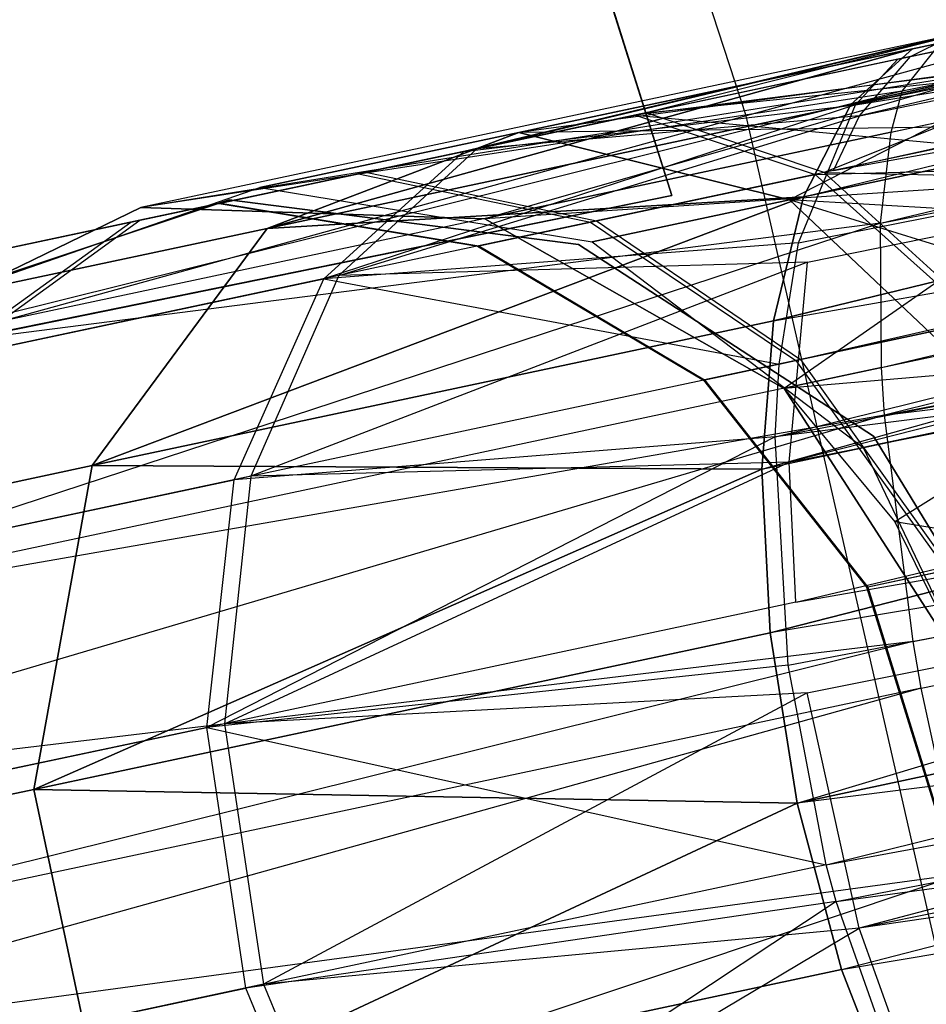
# Model space of a CAD drawing. Extents: x 0.3 to 7.1, y -3.38 to 3.38.
# Tile 498 of 604: x 5.13 to 5.25, y 0.3 to 0.44. Entities that reach past the tile are written whole.
import ezdxf

# ---------------------------------------------------------------- set-up
doc = ezdxf.new("R2010")
doc.units = 0
doc.header["$LTSCALE"] = 2.54
doc.layers.get('0').update_dxf_attribs({"linetype": 'CONTINUOUS'})

# ---------------------------------------------------------------- blocks, each defined once
blk = doc.blocks.new('SINGLES_AVVSTL_STL')
at = {"color": 0}
for p, q in [((5.22696, 0.42244, 5.1494), (5.18293, 0.55794, 5.1494)), ((5.22696, 0.42244, 5.1494), (5.18293, 0.55794, 5.1494)), ((5.23495, 0.41119, 20.11213), (5.79928, 0.54849, 19.8057)), ((5.23495, 0.41119, 20.11213), (5.79928, 0.54849, 19.8057)), ((5.24152, 0.42404, 20.13144), (5.79928, 0.54849, 19.8057)), ((5.24152, 0.42404, 20.13144), (5.79928, 0.54849, 19.8057)), ((5.79928, 0.54849, 20.88316), (5.24152, 0.42404, 20.55742)), ((5.79928, 0.54849, 20.88316), (5.24152, 0.42404, 20.55742)), ((5.25008, 0.43176, 20.15262), (5.79928, 0.54849, 19.8057)), ((5.25008, 0.43176, 20.53625), (5.79928, 0.54849, 20.88316)), ((5.25008, 0.43176, 20.15262), (5.79928, 0.54849, 19.8057)), ((5.25008, 0.43176, 20.53625), (5.79928, 0.54849, 20.88316)), ((5.24215, 0.424, 54.50723), (5.77522, 0.54292, 54.19742)), ((5.24215, 0.424, 54.50723), (5.77522, 0.54292, 54.19742)), ((5.24806, 0.43033, 54.52325), (5.77522, 0.54292, 54.19742)), ((5.24806, 0.43033, 54.52325), (5.77522, 0.54292, 54.19742)), ((5.21663, 0.41137, 54.63894), (5.17763, 0.53506, 54.63894)), ((5.17763, 0.53506, 54.83894), (5.21663, 0.41137, 54.83894)), ((5.17763, 0.53506, 54.83894), (5.21663, 0.41137, 54.83894)), ((5.21663, 0.41137, 54.63894), (5.17763, 0.53506, 54.63894)), ((5.21663, 0.41136, 20.27364), (5.17763, 0.53506, 20.27364)), ((5.17763, 0.53506, 20.47364), (5.21663, 0.41136, 20.47364)), ((5.17763, 0.53506, 20.47364), (5.21663, 0.41136, 20.47364)), ((5.21663, 0.41136, 20.27364), (5.17763, 0.53506, 20.27364)), ((5.23912, 0.41486, 54.95919), (5.78103, 0.53376, 55.29501)), ((5.23912, 0.41486, 54.95919), (5.78103, 0.53376, 55.29501)), ((5.24274, 0.42245, 54.94752), (5.78103, 0.53376, 55.29501)), ((5.24274, 0.42245, 54.94752), (5.78103, 0.53376, 55.29501)), ((5.75882, 0.52904, 54.17286), (5.24215, 0.424, 54.50723)), ((5.75882, 0.52904, 54.17286), (5.24215, 0.424, 54.50723)), ((5.22916, 0.37333, 20.08342), (5.77574, 0.52614, 19.77053)), ((5.22916, 0.37333, 20.08342), (5.77574, 0.52614, 19.77053)), ((5.23075, 0.39395, 20.09581), (5.77574, 0.52614, 19.77053)), ((5.23075, 0.39395, 20.09581), (5.77574, 0.52614, 19.77053)), ((5.77574, 0.52614, 20.91834), (5.23075, 0.39395, 20.59306)), ((5.77574, 0.52614, 20.91834), (5.23075, 0.39395, 20.59306)), ((5.23495, 0.41119, 20.11213), (5.77574, 0.52614, 19.77053)), ((5.23495, 0.41119, 20.11213), (5.77574, 0.52614, 19.77053)), ((5.23495, 0.41119, 20.57673), (5.77574, 0.52614, 20.91834)), ((5.23495, 0.41119, 20.57673), (5.77574, 0.52614, 20.91834)), ((5.24152, 0.42404, 20.55742), (5.77574, 0.52614, 20.91834)), ((5.24152, 0.42404, 20.55742), (5.77574, 0.52614, 20.91834)), ((5.24566, 0.40755, 61.36034), (5.74184, 0.52543, 61.07078)), ((5.24566, 0.40755, 61.36034), (5.74184, 0.52543, 61.07078)), ((5.24712, 0.42018, 61.37828), (5.74184, 0.52543, 61.07078)), ((5.24712, 0.42018, 61.37828), (5.74184, 0.52543, 61.07078)), ((5.74184, 0.52543, 61.07078), (5.24864, 0.42587, 61.3901)), ((5.74184, 0.52543, 61.07078), (5.24864, 0.42587, 61.3901)), ((5.76902, 0.51029, 55.31614), (5.23294, 0.37431, 54.99196)), ((5.76902, 0.51029, 55.31614), (5.23294, 0.37431, 54.99196)), ((5.23548, 0.4021, 54.97326), (5.76902, 0.51029, 55.31614)), ((5.23548, 0.4021, 54.97326), (5.76902, 0.51029, 55.31614)), ((5.23912, 0.41486, 54.95919), (5.76902, 0.51029, 55.31614)), ((5.23912, 0.41486, 54.95919), (5.76902, 0.51029, 55.31614)), ((5.23099, 0.3778, 54.46114), (5.74702, 0.50561, 54.15157)), ((5.23099, 0.3778, 54.46114), (5.74702, 0.50561, 54.15157)), ((5.23156, 0.38794, 54.46711), (5.74702, 0.50561, 54.15157)), ((5.23156, 0.38794, 54.46711), (5.74702, 0.50561, 54.15157)), ((5.23424, 0.4048, 54.48084), (5.74702, 0.50561, 54.15157)), ((5.23424, 0.4048, 54.48084), (5.74702, 0.50561, 54.15157)), ((5.24215, 0.424, 54.50723), (5.74702, 0.50561, 54.15157)), ((5.24215, 0.424, 54.50723), (5.74702, 0.50561, 54.15157)), ((5.24566, 0.40755, 61.36034), (5.7302, 0.50204, 61.04937)), ((5.24566, 0.40755, 61.36034), (5.7302, 0.50204, 61.04937)), ((5.24579, 0.38745, 61.34244), (5.7302, 0.50204, 61.04937)), ((5.24579, 0.38745, 61.34244), (5.7302, 0.50204, 61.04937)), ((5.7302, 0.50204, 61.04937), (5.24622, 0.38083, 61.33827)), ((5.7302, 0.50204, 61.04937), (5.24622, 0.38083, 61.33827)), ((5.5254, 0.48982, 55.07672), (5.24274, 0.42245, 54.94752)), ((5.5254, 0.48982, 55.07672), (5.24274, 0.42245, 54.94752)), ((5.24982, 0.43071, 54.92779), (5.5254, 0.48982, 55.07672)), ((5.24982, 0.43071, 54.92779), (5.5254, 0.48982, 55.07672)), ((5.22916, 0.37333, 20.08342), (5.764, 0.48701, 19.74558)), ((5.22916, 0.37333, 20.08342), (5.764, 0.48701, 19.74558)), ((5.22916, 0.37333, 20.60545), (5.764, 0.48701, 20.94329)), ((5.22916, 0.37333, 20.60545), (5.764, 0.48701, 20.94329)), ((5.23028, 0.35053, 20.07569), (5.764, 0.48701, 19.74558)), ((5.23028, 0.35053, 20.07569), (5.764, 0.48701, 19.74558)), ((5.764, 0.48701, 20.94329), (5.23028, 0.35053, 20.61318)), ((5.764, 0.48701, 20.94329), (5.23028, 0.35053, 20.61318)), ((5.23075, 0.39395, 20.59306), (5.764, 0.48701, 20.94329)), ((5.23075, 0.39395, 20.59306), (5.764, 0.48701, 20.94329)), ((5.23405, 0.32686, 20.07306), (5.764, 0.48701, 19.74558)), ((5.23405, 0.32686, 20.07306), (5.764, 0.48701, 19.74558)), ((5.23294, 0.37431, 54.99196), (5.76371, 0.48069, 55.33057)), ((5.23294, 0.37431, 54.99196), (5.76371, 0.48069, 55.33057)), ((5.23388, 0.3548, 54.99902), (5.76371, 0.48069, 55.33057)), ((5.23388, 0.3548, 54.99902), (5.76371, 0.48069, 55.33057)), ((5.23099, 0.3778, 54.46114), (5.74185, 0.47604, 54.13703)), ((5.23099, 0.3778, 54.46114), (5.74185, 0.47604, 54.13703)), ((5.24622, 0.38083, 61.33827), (5.72514, 0.47249, 61.03475)), ((5.24622, 0.38083, 61.33827), (5.72514, 0.47249, 61.03475)), ((5.37804, 0.46413, 4.98093), (5.22696, 0.42244, 5.1494)), ((5.37804, 0.46413, 4.98093), (5.22696, 0.42244, 5.1494)), ((5.23388, 0.3548, 54.99902), (5.76551, 0.44788, 55.337)), ((5.23388, 0.3548, 54.99902), (5.76551, 0.44788, 55.337)), ((5.23543, 0.34222, 55.00151), (5.76551, 0.44788, 55.337)), ((5.23543, 0.34222, 55.00151), (5.76551, 0.44788, 55.337)), ((5.76551, 0.44788, 55.337), (5.24268, 0.30945, 55.00088)), ((5.76551, 0.44788, 55.337), (5.24268, 0.30945, 55.00088)), ((5.74371, 0.44325, 54.13054), (5.23099, 0.3778, 54.46114)), ((5.74371, 0.44325, 54.13054), (5.23099, 0.3778, 54.46114)), ((5.2328, 0.34607, 54.45034), (5.74371, 0.44325, 54.13054)), ((5.2328, 0.34607, 54.45034), (5.74371, 0.44325, 54.13054)), ((5.23811, 0.31829, 54.44905), (5.74371, 0.44325, 54.13054)), ((5.23811, 0.31829, 54.44905), (5.74371, 0.44325, 54.13054)), ((5.76673, 0.44008, 20.95229), (5.23028, 0.35053, 20.61318)), ((5.76673, 0.44008, 20.95229), (5.23028, 0.35053, 20.61318)), ((5.76673, 0.44008, 19.73658), (5.23405, 0.32686, 20.07306)), ((5.76673, 0.44008, 19.73658), (5.23405, 0.32686, 20.07306)), ((5.23405, 0.32686, 20.61581), (5.76673, 0.44008, 20.95229)), ((5.23405, 0.32686, 20.61581), (5.76673, 0.44008, 20.95229)), ((5.24024, 0.30371, 20.07569), (5.76673, 0.44008, 19.73658)), ((5.24024, 0.30371, 20.07569), (5.76673, 0.44008, 19.73658)), ((5.24622, 0.38083, 61.33827), (5.72705, 0.43971, 61.02822)), ((5.24622, 0.38083, 61.33827), (5.72705, 0.43971, 61.02822)), ((5.25017, 0.34936, 61.32648), (5.72705, 0.43971, 61.02822)), ((5.25017, 0.34936, 61.32648), (5.72705, 0.43971, 61.02822)), ((5.25131, 0.34285, 61.32545), (5.72705, 0.43971, 61.02822)), ((5.25131, 0.34285, 61.32545), (5.72705, 0.43971, 61.02822)), ((5.25475, 0.43349, 61.42377), (5.14277, 0.40969, 61.42473)), ((5.25475, 0.43349, 61.42377), (5.14277, 0.40969, 61.42473)), ((5.25606, 0.43373, 54.54262), (5.18771, 0.4175, 54.56178)), ((5.25606, 0.43373, 54.54262), (5.18771, 0.4175, 54.56178)), ((5.18771, 0.4175, 54.56178), (5.25496, 0.43354, 54.54008)), ((5.18771, 0.4175, 54.56178), (5.25496, 0.43354, 54.54008)), ((5.26255, 0.43341, 54.5569), (5.18771, 0.4175, 54.56178)), ((5.26255, 0.43341, 54.5569), (5.18771, 0.4175, 54.56178)), ((5.25387, 0.43327, 54.53752), (5.18771, 0.4175, 54.56178)), ((5.25387, 0.43327, 54.53752), (5.18771, 0.4175, 54.56178)), ((5.25766, 0.43408, 54.90861), (5.18953, 0.41789, 54.89016)), ((5.25766, 0.43408, 54.90861), (5.18953, 0.41789, 54.89016)), ((5.25665, 0.4339, 54.91094), (5.18953, 0.41789, 54.89016)), ((5.25665, 0.4339, 54.91094), (5.18953, 0.41789, 54.89016)), ((5.18953, 0.41789, 54.89016), (5.25567, 0.43365, 54.91328)), ((5.18953, 0.41789, 54.89016), (5.25567, 0.43365, 54.91328)), ((5.19536, 0.42012, 20.22652), (5.26014, 0.43389, 20.17442)), ((5.19536, 0.42012, 20.22652), (5.26014, 0.43389, 20.17442)), ((5.26014, 0.43389, 20.51445), (5.19536, 0.42012, 20.46236)), ((5.26014, 0.43389, 20.51445), (5.19536, 0.42012, 20.46236)), ((5.26255, 0.43341, 54.5569), (5.21157, 0.42257, 54.58928)), ((5.26255, 0.43341, 54.5569), (5.21157, 0.42257, 54.58928)), ((5.25766, 0.43408, 54.90861), (5.21308, 0.4229, 54.86239)), ((5.25766, 0.43408, 54.90861), (5.21308, 0.4229, 54.86239)), ((5.26418, 0.43376, 54.89408), (5.21308, 0.4229, 54.86239)), ((5.26418, 0.43376, 54.89408), (5.21308, 0.4229, 54.86239)), ((5.24864, 0.42587, 61.3901), (5.25475, 0.43349, 61.42377)), ((5.24864, 0.42587, 61.3901), (5.25475, 0.43349, 61.42377)), ((5.24982, 0.43071, 54.92779), (5.25567, 0.43365, 54.91328)), ((5.24982, 0.43071, 54.92779), (5.25567, 0.43365, 54.91328)), ((5.16037, 0.40679, 20.1967), (5.25008, 0.43176, 20.15262)), ((5.16037, 0.40679, 20.1967), (5.25008, 0.43176, 20.15262)), ((5.25008, 0.43176, 20.53625), (5.16037, 0.40679, 20.49216)), ((5.25008, 0.43176, 20.53625), (5.16037, 0.40679, 20.49216)), ((5.19536, 0.42012, 20.22652), (5.25008, 0.43176, 20.15262)), ((5.19536, 0.42012, 20.22652), (5.25008, 0.43176, 20.15262)), ((5.25008, 0.43176, 20.53625), (5.19536, 0.42012, 20.46236)), ((5.25008, 0.43176, 20.53625), (5.19536, 0.42012, 20.46236)), ((5.25008, 0.43176, 20.15262), (5.24152, 0.42404, 20.13144)), ((5.24152, 0.42404, 20.55742), (5.25008, 0.43176, 20.53625)), ((5.25008, 0.43176, 20.15262), (5.24152, 0.42404, 20.13144)), ((5.24152, 0.42404, 20.55742), (5.25008, 0.43176, 20.53625)), ((5.24806, 0.43033, 54.52325), (5.18771, 0.4175, 54.56178)), ((5.24806, 0.43033, 54.52325), (5.18771, 0.4175, 54.56178)), ((5.24982, 0.43071, 54.92779), (5.18953, 0.41789, 54.89016)), ((5.24982, 0.43071, 54.92779), (5.18953, 0.41789, 54.89016)), ((5.2711, 0.43032, 20.1956), (5.19536, 0.42012, 20.22652)), ((5.2711, 0.43032, 20.1956), (5.19536, 0.42012, 20.22652)), ((5.2711, 0.43032, 20.49327), (5.19536, 0.42012, 20.46236)), ((5.2711, 0.43032, 20.49327), (5.19536, 0.42012, 20.46236)), ((5.2711, 0.43032, 20.49327), (5.23297, 0.41077, 20.43428)), ((5.2711, 0.43032, 20.49327), (5.23297, 0.41077, 20.43428)), ((5.24215, 0.424, 54.50723), (5.24806, 0.43033, 54.52325)), ((5.24215, 0.424, 54.50723), (5.24806, 0.43033, 54.52325)), ((5.24274, 0.42245, 54.94752), (5.24982, 0.43071, 54.92779)), ((5.24274, 0.42245, 54.94752), (5.24982, 0.43071, 54.92779)), ((5.26382, 0.4291, 61.45933), (5.14277, 0.40969, 61.42473)), ((5.26382, 0.4291, 61.45933), (5.14277, 0.40969, 61.42473)), ((5.26382, 0.4291, 61.45933), (5.19061, 0.40815, 61.47119)), ((5.26382, 0.4291, 61.45933), (5.19061, 0.40815, 61.47119)), ((5.27049, 0.43003, 54.57294), (5.21157, 0.42257, 54.58928)), ((5.27049, 0.43003, 54.57294), (5.21157, 0.42257, 54.58928)), ((5.21308, 0.4229, 54.86239), (5.27396, 0.42908, 54.87433)), ((5.21308, 0.4229, 54.86239), (5.27396, 0.42908, 54.87433)), ((5.27396, 0.42908, 54.87433), (5.2378, 0.41458, 54.8365)), ((5.27396, 0.42908, 54.87433), (5.2378, 0.41458, 54.8365)), ((5.24864, 0.42587, 61.3901), (5.0997, 0.38883, 61.37825)), ((5.24864, 0.42587, 61.3901), (5.0997, 0.38883, 61.37825)), ((5.24864, 0.42587, 61.3901), (5.14277, 0.40969, 61.42473)), ((5.24864, 0.42587, 61.3901), (5.14277, 0.40969, 61.42473)), ((5.24712, 0.42018, 61.37828), (5.24864, 0.42587, 61.3901)), ((5.24712, 0.42018, 61.37828), (5.24864, 0.42587, 61.3901)), ((5.16037, 0.40679, 20.1967), (5.24152, 0.42404, 20.13144)), ((5.16037, 0.40679, 20.1967), (5.24152, 0.42404, 20.13144)), ((5.24152, 0.42404, 20.55742), (5.16037, 0.40679, 20.49216)), ((5.24152, 0.42404, 20.55742), (5.16037, 0.40679, 20.49216)), ((5.24215, 0.424, 54.50723), (5.16823, 0.39979, 54.53615)), ((5.24215, 0.424, 54.50723), (5.16823, 0.39979, 54.53615)), ((5.18771, 0.4175, 54.56178), (5.24215, 0.424, 54.50723)), ((5.18771, 0.4175, 54.56178), (5.24215, 0.424, 54.50723)), ((5.26751, 0.42451, 61.47117), (5.19061, 0.40815, 61.47119)), ((5.26751, 0.42451, 61.47117), (5.19061, 0.40815, 61.47119)), ((5.23424, 0.4048, 54.48084), (5.24215, 0.424, 54.50723)), ((5.23424, 0.4048, 54.48084), (5.24215, 0.424, 54.50723)), ((5.24152, 0.42404, 20.13144), (5.23495, 0.41119, 20.11213)), ((5.23495, 0.41119, 20.57673), (5.24152, 0.42404, 20.55742)), ((5.24152, 0.42404, 20.13144), (5.23495, 0.41119, 20.11213)), ((5.23495, 0.41119, 20.57673), (5.24152, 0.42404, 20.55742)), ((5.28032, 0.42361, 54.86264), (5.2378, 0.41458, 54.8365)), ((5.28032, 0.42361, 54.86264), (5.2378, 0.41458, 54.8365)), ((5.22696, 0.42244, 5.1494), (5.06317, 0.37723, 5.30457)), ((5.22696, 0.42244, 5.1494), (5.06317, 0.37723, 5.30457)), ((5.17034, 0.40024, 54.91605), (5.24274, 0.42245, 54.94752)), ((5.17034, 0.40024, 54.91605), (5.24274, 0.42245, 54.94752)), ((5.17306, 0.41439, 54.63901), (5.21157, 0.42257, 54.58928)), ((5.17306, 0.41439, 54.63901), (5.21157, 0.42257, 54.58928)), ((5.21308, 0.4229, 54.86239), (5.17409, 0.41461, 54.81324)), ((5.21308, 0.4229, 54.86239), (5.17409, 0.41461, 54.81324)), ((5.21308, 0.4229, 54.86239), (5.18953, 0.41789, 54.89016)), ((5.21308, 0.4229, 54.86239), (5.18953, 0.41789, 54.89016)), ((5.24274, 0.42245, 54.94752), (5.18953, 0.41789, 54.89016)), ((5.24274, 0.42245, 54.94752), (5.18953, 0.41789, 54.89016)), ((5.21157, 0.42257, 54.58928), (5.28544, 0.41567, 54.59938)), ((5.21157, 0.42257, 54.58928), (5.23657, 0.41432, 54.61491)), ((5.21157, 0.42257, 54.58928), (5.28544, 0.41567, 54.59938)), ((5.21157, 0.42257, 54.58928), (5.23657, 0.41432, 54.61491)), ((5.2378, 0.41458, 54.8365), (5.21308, 0.4229, 54.86239)), ((5.2378, 0.41458, 54.8365), (5.21308, 0.4229, 54.86239)), ((5.25866, 0.28353, 5.1494), (5.22696, 0.42244, 5.1494)), ((5.25866, 0.28353, 5.1494), (5.22696, 0.42244, 5.1494)), ((5.23912, 0.41486, 54.95919), (5.24274, 0.42245, 54.94752)), ((5.23912, 0.41486, 54.95919), (5.24274, 0.42245, 54.94752)), ((5.28233, 0.42126, 20.2149), (5.19536, 0.42012, 20.22652)), ((5.28233, 0.42126, 20.2149), (5.19536, 0.42012, 20.22652)), ((5.23297, 0.41077, 20.25459), (5.28233, 0.42126, 20.2149)), ((5.23297, 0.41077, 20.25459), (5.28233, 0.42126, 20.2149)), ((5.28233, 0.42126, 20.47396), (5.23297, 0.41077, 20.43428)), ((5.28233, 0.42126, 20.47396), (5.23297, 0.41077, 20.43428)), ((5.24712, 0.42018, 61.37828), (5.0997, 0.38883, 61.37825)), ((5.24712, 0.42018, 61.37828), (5.0997, 0.38883, 61.37825)), ((5.15935, 0.41247, 20.30231), (5.19536, 0.42012, 20.22652)), ((5.15935, 0.41247, 20.30231), (5.19536, 0.42012, 20.22652)), ((5.19536, 0.42012, 20.46236), (5.15935, 0.41247, 20.38656)), ((5.19536, 0.42012, 20.46236), (5.15935, 0.41247, 20.38656)), ((5.16037, 0.40679, 20.1967), (5.19536, 0.42012, 20.22652)), ((5.19536, 0.42012, 20.46236), (5.16037, 0.40679, 20.49216)), ((5.16037, 0.40679, 20.1967), (5.19536, 0.42012, 20.22652)), ((5.19536, 0.42012, 20.46236), (5.16037, 0.40679, 20.49216)), ((5.19536, 0.42012, 20.22652), (5.23297, 0.41077, 20.25459)), ((5.23297, 0.41077, 20.43428), (5.19536, 0.42012, 20.46236)), ((5.19536, 0.42012, 20.22652), (5.23297, 0.41077, 20.25459)), ((5.23297, 0.41077, 20.43428), (5.19536, 0.42012, 20.46236)), ((5.24566, 0.40755, 61.36034), (5.24712, 0.42018, 61.37828)), ((5.24566, 0.40755, 61.36034), (5.24712, 0.42018, 61.37828)), ((5.18953, 0.41789, 54.89016), (5.14266, 0.40793, 54.83106)), ((5.18953, 0.41789, 54.89016), (5.14266, 0.40793, 54.83106)), ((5.18953, 0.41789, 54.89016), (5.17034, 0.40024, 54.91605)), ((5.18953, 0.41789, 54.89016), (5.17034, 0.40024, 54.91605)), ((5.14141, 0.40766, 54.62158), (5.18771, 0.4175, 54.56178)), ((5.14141, 0.40766, 54.62158), (5.18771, 0.4175, 54.56178)), ((5.16823, 0.39979, 54.53615), (5.18771, 0.4175, 54.56178)), ((5.16823, 0.39979, 54.53615), (5.18771, 0.4175, 54.56178)), ((5.77349, 0.41765, 55.33508), (5.24268, 0.30945, 55.00088)), ((5.77349, 0.41765, 55.33508), (5.24268, 0.30945, 55.00088)), ((5.23657, 0.41432, 54.61491), (5.28544, 0.41567, 54.59938)), ((5.23657, 0.41432, 54.61491), (5.28544, 0.41567, 54.59938)), ((5.15367, 0.41027, 54.69898), (5.17306, 0.41439, 54.63901)), ((5.15367, 0.41027, 54.69898), (5.17306, 0.41439, 54.63901)), ((5.17409, 0.41461, 54.81324), (5.15391, 0.41032, 54.75301)), ((5.17409, 0.41461, 54.81324), (5.15391, 0.41032, 54.75301)), ((5.23912, 0.41486, 54.95919), (5.17034, 0.40024, 54.91605)), ((5.23912, 0.41486, 54.95919), (5.17034, 0.40024, 54.91605)), ((5.17306, 0.41439, 54.63901), (5.20532, 0.40767, 54.65527)), ((5.17306, 0.41439, 54.63901), (5.20532, 0.40767, 54.65527)), ((5.17409, 0.41461, 54.81324), (5.20616, 0.40785, 54.79662)), ((5.17409, 0.41461, 54.81324), (5.20616, 0.40785, 54.79662)), ((5.20532, 0.40767, 54.65527), (5.23657, 0.41432, 54.61491)), ((5.20532, 0.40767, 54.65527), (5.23657, 0.41432, 54.61491)), ((5.2378, 0.41458, 54.8365), (5.20616, 0.40785, 54.79662)), ((5.2378, 0.41458, 54.8365), (5.20616, 0.40785, 54.79662)), ((5.23657, 0.41432, 54.61491), (5.25934, 0.39385, 54.63523)), ((5.23657, 0.41432, 54.61491), (5.25934, 0.39385, 54.63523)), ((5.2378, 0.41458, 54.8365), (5.28875, 0.41343, 54.84854)), ((5.26034, 0.39406, 54.81598), (5.2378, 0.41458, 54.8365)), ((5.2378, 0.41458, 54.8365), (5.28875, 0.41343, 54.84854)), ((5.26034, 0.39406, 54.81598), (5.2378, 0.41458, 54.8365)), ((5.11525, 0.3972, 20.29165), (5.15935, 0.41247, 20.30231)), ((5.11525, 0.3972, 20.39721), (5.15935, 0.41247, 20.38656)), ((5.11525, 0.3972, 20.29165), (5.15935, 0.41247, 20.30231)), ((5.11525, 0.3972, 20.39721), (5.15935, 0.41247, 20.38656)), ((5.15935, 0.41247, 20.30231), (5.20554, 0.40494, 20.31234)), ((5.15935, 0.41247, 20.38656), (5.15935, 0.41247, 20.30231)), ((5.15935, 0.41247, 20.38656), (5.15935, 0.41247, 20.30231)), ((5.15935, 0.41247, 20.38656), (5.20554, 0.40494, 20.37653)), ((5.15935, 0.41247, 20.30231), (5.20554, 0.40494, 20.31234)), ((5.15935, 0.41247, 20.38656), (5.20554, 0.40494, 20.37653)), ((5.27393, 0.41358, 61.48909), (5.19061, 0.40815, 61.47119)), ((5.27393, 0.41358, 61.48909), (5.19061, 0.40815, 61.47119)), ((5.27393, 0.41358, 61.48909), (5.23225, 0.38455, 61.50702)), ((5.27393, 0.41358, 61.48909), (5.23225, 0.38455, 61.50702)), ((5.23811, 0.31829, 54.44905), (5.75167, 0.41301, 54.13249)), ((5.23811, 0.31829, 54.44905), (5.75167, 0.41301, 54.13249)), ((5.23946, 0.31318, 54.44963), (5.75167, 0.41301, 54.13249)), ((5.23946, 0.31318, 54.44963), (5.75167, 0.41301, 54.13249)), ((5.12339, 0.3924, 54.83894), (5.21663, 0.41137, 54.83894)), ((5.21663, 0.41137, 54.63894), (5.12339, 0.3924, 54.63894)), ((5.21663, 0.41137, 54.63894), (5.12339, 0.3924, 54.63894)), ((5.12339, 0.3924, 54.83894), (5.21663, 0.41137, 54.83894)), ((5.12339, 0.39239, 20.47364), (5.21663, 0.41136, 20.47364)), ((5.21663, 0.41136, 20.27364), (5.12339, 0.39239, 20.27364)), ((5.21663, 0.41136, 20.27364), (5.12339, 0.39239, 20.27364)), ((5.12339, 0.39239, 20.47364), (5.21663, 0.41136, 20.47364)), ((5.13602, 0.37382, 20.17199), (5.23495, 0.41119, 20.11213)), ((5.13602, 0.37382, 20.17199), (5.23495, 0.41119, 20.11213)), ((5.23495, 0.41119, 20.57673), (5.13602, 0.37382, 20.51688)), ((5.23495, 0.41119, 20.57673), (5.13602, 0.37382, 20.51688)), ((5.16037, 0.40679, 20.1967), (5.23495, 0.41119, 20.11213)), ((5.16037, 0.40679, 20.1967), (5.23495, 0.41119, 20.11213)), ((5.23495, 0.41119, 20.57673), (5.16037, 0.40679, 20.49216)), ((5.23495, 0.41119, 20.57673), (5.16037, 0.40679, 20.49216)), ((5.21663, 0.41137, 54.83894), (5.21663, 0.41137, 54.63894)), ((5.21663, 0.41137, 54.83894), (5.21663, 0.41137, 54.63894)), ((5.21663, 0.41136, 20.47364), (5.21663, 0.41136, 20.27364)), ((5.21663, 0.41136, 20.47364), (5.21663, 0.41136, 20.27364)), ((5.23495, 0.41119, 20.11213), (5.23075, 0.39395, 20.09581)), ((5.23075, 0.39395, 20.59306), (5.23495, 0.41119, 20.57673)), ((5.23495, 0.41119, 20.11213), (5.23075, 0.39395, 20.09581)), ((5.23075, 0.39395, 20.59306), (5.23495, 0.41119, 20.57673)), ((5.14277, 0.40969, 61.75081), (5.0997, 0.38883, 61.75081)), ((5.0997, 0.38883, 61.37825), (5.14277, 0.40969, 61.42473)), ((5.0997, 0.38883, 61.37825), (5.14277, 0.40969, 61.42473)), ((5.14277, 0.40969, 61.75081), (5.0997, 0.38883, 61.75081)), ((5.10863, 0.39527, 61.72336), (5.15507, 0.41076, 61.72336)), ((5.15507, 0.41076, 61.52336), (5.10863, 0.39527, 61.52336)), ((5.15507, 0.41076, 61.52336), (5.10863, 0.39527, 61.52336)), ((5.10863, 0.39527, 61.72336), (5.15507, 0.41076, 61.72336)), ((5.19061, 0.40815, 61.75081), (5.14277, 0.40969, 61.75081)), ((5.14277, 0.40969, 61.42473), (5.19061, 0.40815, 61.47119)), ((5.14277, 0.40969, 61.42473), (5.19061, 0.40815, 61.47119)), ((5.14277, 0.40969, 61.42473), (5.14277, 0.40969, 61.75081)), ((5.19061, 0.40815, 61.75081), (5.14277, 0.40969, 61.75081)), ((5.14277, 0.40969, 61.42473), (5.14277, 0.40969, 61.75081)), ((5.15391, 0.41032, 54.75301), (5.15367, 0.41027, 54.69898)), ((5.15391, 0.41032, 54.75301), (5.15367, 0.41027, 54.69898)), ((5.15367, 0.41027, 54.69898), (5.18959, 0.40433, 54.70392)), ((5.15367, 0.41027, 54.69898), (5.18959, 0.40433, 54.70392)), ((5.15391, 0.41032, 54.75301), (5.18979, 0.40437, 54.74775)), ((5.15391, 0.41032, 54.75301), (5.18979, 0.40437, 54.74775)), ((5.15507, 0.41076, 61.72336), (5.20363, 0.40456, 61.72336)), ((5.20363, 0.40456, 61.52336), (5.15507, 0.41076, 61.52336)), ((5.15507, 0.41076, 61.72336), (5.15507, 0.41076, 61.52336)), ((5.20363, 0.40456, 61.52336), (5.15507, 0.41076, 61.52336)), ((5.15507, 0.41076, 61.72336), (5.20363, 0.40456, 61.72336)), ((5.15507, 0.41076, 61.72336), (5.15507, 0.41076, 61.52336)), ((5.20554, 0.40494, 20.31234), (5.23297, 0.41077, 20.25459)), ((5.20554, 0.40494, 20.31234), (5.23297, 0.41077, 20.25459)), ((5.23297, 0.41077, 20.43428), (5.20554, 0.40494, 20.37653)), ((5.23297, 0.41077, 20.43428), (5.20554, 0.40494, 20.37653)), ((5.2646, 0.38086, 20.27451), (5.23297, 0.41077, 20.25459)), ((5.23297, 0.41077, 20.43428), (5.2646, 0.38086, 20.41436)), ((5.30301, 0.38903, 20.24362), (5.23297, 0.41077, 20.25459)), ((5.2646, 0.38086, 20.27451), (5.23297, 0.41077, 20.25459)), ((5.30301, 0.38903, 20.24362), (5.23297, 0.41077, 20.25459)), ((5.29317, 0.40722, 20.23123), (5.23297, 0.41077, 20.25459)), ((5.29317, 0.40722, 20.23123), (5.23297, 0.41077, 20.25459)), ((5.29317, 0.40722, 20.45764), (5.23297, 0.41077, 20.43428)), ((5.29317, 0.40722, 20.45764), (5.23297, 0.41077, 20.43428)), ((5.23297, 0.41077, 20.43428), (5.2646, 0.38086, 20.41436)), ((5.23225, 0.38455, 61.75081), (5.19061, 0.40815, 61.75081)), ((5.19061, 0.40815, 61.47119), (5.23225, 0.38455, 61.50702)), ((5.19061, 0.40815, 61.47119), (5.23225, 0.38455, 61.50702)), ((5.19061, 0.40815, 61.47119), (5.19061, 0.40815, 61.75081)), ((5.23225, 0.38455, 61.75081), (5.19061, 0.40815, 61.75081)), ((5.19061, 0.40815, 61.47119), (5.19061, 0.40815, 61.75081)), ((5.24566, 0.40755, 61.36034), (5.07125, 0.35033, 61.34243)), ((5.24566, 0.40755, 61.36034), (5.07125, 0.35033, 61.34243)), ((5.24566, 0.40755, 61.36034), (5.0997, 0.38883, 61.37825)), ((5.24566, 0.40755, 61.36034), (5.0997, 0.38883, 61.37825)), ((5.11467, 0.3884, 54.60533), (5.14141, 0.40766, 54.62158)), ((5.11467, 0.3884, 54.60533), (5.14141, 0.40766, 54.62158)), ((5.11525, 0.3972, 20.29165), (5.16037, 0.40679, 20.1967)), ((5.11525, 0.3972, 20.29165), (5.16037, 0.40679, 20.1967)), ((5.16037, 0.40679, 20.49216), (5.11525, 0.3972, 20.39721)), ((5.16037, 0.40679, 20.49216), (5.11525, 0.3972, 20.39721)), ((5.11611, 0.38871, 54.84768), (5.14266, 0.40793, 54.83106)), ((5.11611, 0.38871, 54.84768), (5.14266, 0.40793, 54.83106)), ((5.1181, 0.40271, 54.69369), (5.14141, 0.40766, 54.62158)), ((5.1181, 0.40271, 54.69369), (5.14141, 0.40766, 54.62158)), ((5.14266, 0.40793, 54.83106), (5.1184, 0.40277, 54.75864)), ((5.14266, 0.40793, 54.83106), (5.1184, 0.40277, 54.75864)), ((5.13602, 0.37382, 20.17199), (5.16037, 0.40679, 20.1967)), ((5.16037, 0.40679, 20.49216), (5.13602, 0.37382, 20.51688)), ((5.13602, 0.37382, 20.17199), (5.16037, 0.40679, 20.1967)), ((5.16037, 0.40679, 20.49216), (5.13602, 0.37382, 20.51688)), ((5.18959, 0.40433, 54.70392), (5.20532, 0.40767, 54.65527)), ((5.18959, 0.40433, 54.70392), (5.20532, 0.40767, 54.65527)), ((5.20616, 0.40785, 54.79662), (5.18979, 0.40437, 54.74775)), ((5.20616, 0.40785, 54.79662), (5.18979, 0.40437, 54.74775)), ((5.20532, 0.40767, 54.65527), (5.23386, 0.38843, 54.66815)), ((5.20532, 0.40767, 54.65527), (5.23386, 0.38843, 54.66815)), ((5.20616, 0.40785, 54.79662), (5.23454, 0.38857, 54.78345)), ((5.20616, 0.40785, 54.79662), (5.23454, 0.38857, 54.78345)), ((5.24579, 0.38745, 61.34244), (5.24566, 0.40755, 61.36034)), ((5.24579, 0.38745, 61.34244), (5.24566, 0.40755, 61.36034)), ((5.23424, 0.4048, 54.48084), (5.16823, 0.39979, 54.53615)), ((5.23424, 0.4048, 54.48084), (5.16823, 0.39979, 54.53615)), ((5.18979, 0.40437, 54.74775), (5.18959, 0.40433, 54.70392)), ((5.18979, 0.40437, 54.74775), (5.18959, 0.40433, 54.70392)), ((5.18959, 0.40433, 54.70392), (5.22103, 0.3857, 54.70784)), ((5.18959, 0.40433, 54.70392), (5.22103, 0.3857, 54.70784)), ((5.18979, 0.40437, 54.74775), (5.22119, 0.38574, 54.74359)), ((5.18979, 0.40437, 54.74775), (5.22119, 0.38574, 54.74359)), ((5.20363, 0.40456, 61.72336), (5.24469, 0.37791, 61.72336)), ((5.24469, 0.37791, 61.52336), (5.20363, 0.40456, 61.52336)), ((5.20363, 0.40456, 61.52336), (5.20363, 0.40456, 61.72336)), ((5.20363, 0.40456, 61.52336), (5.20363, 0.40456, 61.72336)), ((5.24469, 0.37791, 61.52336), (5.20363, 0.40456, 61.52336)), ((5.20363, 0.40456, 61.72336), (5.24469, 0.37791, 61.72336)), ((5.20554, 0.40494, 20.31234), (5.24324, 0.37632, 20.31945)), ((5.20554, 0.40494, 20.37653), (5.20554, 0.40494, 20.31234)), ((5.20554, 0.40494, 20.37653), (5.20554, 0.40494, 20.31234)), ((5.20554, 0.40494, 20.37653), (5.24324, 0.37632, 20.36942)), ((5.20554, 0.40494, 20.31234), (5.24324, 0.37632, 20.31945)), ((5.20554, 0.40494, 20.37653), (5.24324, 0.37632, 20.36942)), ((5.23156, 0.38794, 54.46711), (5.23424, 0.4048, 54.48084)), ((5.23156, 0.38794, 54.46711), (5.23424, 0.4048, 54.48084)), ((5.23548, 0.4021, 54.97326), (5.15808, 0.37232, 54.93658)), ((5.23548, 0.4021, 54.97326), (5.15808, 0.37232, 54.93658)), ((5.23548, 0.4021, 54.97326), (5.17034, 0.40024, 54.91605)), ((5.23548, 0.4021, 54.97326), (5.17034, 0.40024, 54.91605)), ((5.23294, 0.37431, 54.99196), (5.23548, 0.4021, 54.97326)), ((5.23294, 0.37431, 54.99196), (5.23548, 0.4021, 54.97326)), ((5.17034, 0.40024, 54.91605), (5.11611, 0.38871, 54.84768)), ((5.17034, 0.40024, 54.91605), (5.11611, 0.38871, 54.84768)), ((5.17034, 0.40024, 54.91605), (5.15808, 0.37232, 54.93658)), ((5.17034, 0.40024, 54.91605), (5.15808, 0.37232, 54.93658)), ((5.11467, 0.3884, 54.60533), (5.16823, 0.39979, 54.53615)), ((5.11467, 0.3884, 54.60533), (5.16823, 0.39979, 54.53615)), ((5.15575, 0.37183, 54.51583), (5.16823, 0.39979, 54.53615)), ((5.15575, 0.37183, 54.51583), (5.16823, 0.39979, 54.53615)), ((5.16823, 0.39979, 54.53615), (5.23156, 0.38794, 54.46711)), ((5.16823, 0.39979, 54.53615), (5.23156, 0.38794, 54.46711)), ((5.78332, 0.3961, 20.94329), (5.23405, 0.32686, 20.61581)), ((5.78332, 0.3961, 20.94329), (5.23405, 0.32686, 20.61581)), ((5.24024, 0.30371, 20.07569), (5.78332, 0.3961, 19.74558)), ((5.24024, 0.30371, 20.07569), (5.78332, 0.3961, 19.74558)), ((5.24024, 0.30371, 20.61318), (5.78332, 0.3961, 20.94329)), ((5.24024, 0.30371, 20.61318), (5.78332, 0.3961, 20.94329)), ((5.28195, 0.39514, 61.50701), (5.23225, 0.38455, 61.50702)), ((5.28195, 0.39514, 61.50701), (5.23225, 0.38455, 61.50702)), ((5.13602, 0.37382, 20.17199), (5.23075, 0.39395, 20.09581)), ((5.13602, 0.37382, 20.17199), (5.23075, 0.39395, 20.09581)), ((5.23075, 0.39395, 20.59306), (5.13602, 0.37382, 20.51688)), ((5.23075, 0.39395, 20.59306), (5.13602, 0.37382, 20.51688)), ((5.23075, 0.39395, 20.09581), (5.22916, 0.37333, 20.08342)), ((5.22916, 0.37333, 20.60545), (5.23075, 0.39395, 20.59306)), ((5.23075, 0.39395, 20.09581), (5.22916, 0.37333, 20.08342)), ((5.22916, 0.37333, 20.60545), (5.23075, 0.39395, 20.59306)), ((5.23386, 0.38843, 54.66815), (5.25934, 0.39385, 54.63523)), ((5.23386, 0.38843, 54.66815), (5.25934, 0.39385, 54.63523)), ((5.26034, 0.39406, 54.81598), (5.23454, 0.38857, 54.78345)), ((5.26034, 0.39406, 54.81598), (5.23454, 0.38857, 54.78345)), ((5.78798, 0.38903, 55.32462), (5.24268, 0.30945, 55.00088)), ((5.78798, 0.38903, 55.32462), (5.24268, 0.30945, 55.00088)), ((5.23156, 0.38794, 54.46711), (5.15575, 0.37183, 54.51583)), ((5.23156, 0.38794, 54.46711), (5.15575, 0.37183, 54.51583)), ((5.22103, 0.3857, 54.70784), (5.23386, 0.38843, 54.66815)), ((5.22103, 0.3857, 54.70784), (5.23386, 0.38843, 54.66815)), ((5.23454, 0.38857, 54.78345), (5.22119, 0.38574, 54.74359)), ((5.23454, 0.38857, 54.78345), (5.22119, 0.38574, 54.74359)), ((5.23099, 0.3778, 54.46114), (5.23156, 0.38794, 54.46711)), ((5.23099, 0.3778, 54.46114), (5.23156, 0.38794, 54.46711)), ((5.28422, 0.38894, 61.51116), (5.23225, 0.38455, 61.50702)), ((5.28422, 0.38894, 61.51116), (5.23225, 0.38455, 61.50702)), ((5.23386, 0.38843, 54.66815), (5.2548, 0.35925, 54.67592)), ((5.23386, 0.38843, 54.66815), (5.2548, 0.35925, 54.67592)), ((5.23454, 0.38857, 54.78345), (5.25539, 0.35937, 54.7755)), ((5.23454, 0.38857, 54.78345), (5.25539, 0.35937, 54.7755)), ((5.28422, 0.38894, 61.51116), (5.24765, 0.366, 61.51823)), ((5.28422, 0.38894, 61.51116), (5.24765, 0.366, 61.51823)), ((5.24579, 0.38745, 61.34244), (5.07125, 0.35033, 61.34243)), ((5.24579, 0.38745, 61.34244), (5.07125, 0.35033, 61.34243)), ((5.24622, 0.38083, 61.33827), (5.24579, 0.38745, 61.34244)), ((5.24622, 0.38083, 61.33827), (5.24579, 0.38745, 61.34244)), ((5.22119, 0.38574, 54.74359), (5.22103, 0.3857, 54.70784)), ((5.22119, 0.38574, 54.74359), (5.22103, 0.3857, 54.70784)), ((5.22103, 0.3857, 54.70784), (5.24372, 0.35689, 54.7102)), ((5.22103, 0.3857, 54.70784), (5.24372, 0.35689, 54.7102)), ((5.22119, 0.38574, 54.74359), (5.24386, 0.35692, 54.74108)), ((5.22119, 0.38574, 54.74359), (5.24386, 0.35692, 54.74108)), ((5.25816, 0.34431, 61.75081), (5.23225, 0.38455, 61.75081)), ((5.23225, 0.38455, 61.50702), (5.24765, 0.366, 61.51823)), ((5.23225, 0.38455, 61.50702), (5.24765, 0.366, 61.51823)), ((5.23225, 0.38455, 61.50702), (5.23225, 0.38455, 61.75081)), ((5.23225, 0.38455, 61.75081), (5.24765, 0.366, 61.51823)), ((5.23225, 0.38455, 61.50702), (5.23225, 0.38455, 61.75081)), ((5.23225, 0.38455, 61.75081), (5.24765, 0.366, 61.51823)), ((5.23225, 0.38455, 61.75081), (5.25816, 0.34431, 61.52399)), ((5.23225, 0.38455, 61.75081), (5.25816, 0.34431, 61.52399)), ((5.25816, 0.34431, 61.75081), (5.23225, 0.38455, 61.75081)), ((5.23946, 0.31318, 54.44963), (5.76606, 0.38437, 54.14302)), ((5.23946, 0.31318, 54.44963), (5.76606, 0.38437, 54.14302)), ((5.24622, 0.38083, 61.33827), (5.06473, 0.32712, 61.33122)), ((5.24622, 0.38083, 61.33827), (5.06473, 0.32712, 61.33122)), ((5.24622, 0.38083, 61.33827), (5.07125, 0.35033, 61.34243)), ((5.24622, 0.38083, 61.33827), (5.07125, 0.35033, 61.34243)), ((5.24324, 0.37632, 20.31945), (5.2646, 0.38086, 20.27451)), ((5.2646, 0.38086, 20.41436), (5.24324, 0.37632, 20.36942)), ((5.24324, 0.37632, 20.31945), (5.2646, 0.38086, 20.27451)), ((5.2646, 0.38086, 20.41436), (5.24324, 0.37632, 20.36942)), ((5.25017, 0.34936, 61.32648), (5.24622, 0.38083, 61.33827)), ((5.25017, 0.34936, 61.32648), (5.24622, 0.38083, 61.33827)), ((5.23099, 0.3778, 54.46114), (5.15196, 0.33739, 54.50357)), ((5.23099, 0.3778, 54.46114), (5.15196, 0.33739, 54.50357)), ((5.23099, 0.3778, 54.46114), (5.15575, 0.37183, 54.51583)), ((5.23099, 0.3778, 54.46114), (5.15575, 0.37183, 54.51583)), ((5.2328, 0.34607, 54.45034), (5.23099, 0.3778, 54.46114)), ((5.2328, 0.34607, 54.45034), (5.23099, 0.3778, 54.46114)), ((5.24469, 0.37791, 61.72336), (5.27013, 0.33608, 61.72336)), ((5.27013, 0.33608, 61.52336), (5.24469, 0.37791, 61.52336)), ((5.24469, 0.37791, 61.52336), (5.24469, 0.37791, 61.72336)), ((5.24469, 0.37791, 61.52336), (5.24469, 0.37791, 61.72336)), ((5.27013, 0.33608, 61.52336), (5.24469, 0.37791, 61.52336)), ((5.24469, 0.37791, 61.72336), (5.27013, 0.33608, 61.72336)), ((5.24324, 0.37632, 20.36942), (5.24324, 0.37632, 20.31945)), ((5.24324, 0.37632, 20.31945), (5.26382, 0.33319, 20.32202)), ((5.24324, 0.37632, 20.36942), (5.24324, 0.37632, 20.31945)), ((5.24324, 0.37632, 20.36942), (5.26382, 0.33319, 20.36685)), ((5.24324, 0.37632, 20.31945), (5.26382, 0.33319, 20.32202)), ((5.24324, 0.37632, 20.36942), (5.26382, 0.33319, 20.36685)), ((5.15443, 0.33791, 54.94895), (5.23294, 0.37431, 54.99196)), ((5.15443, 0.33791, 54.94895), (5.23294, 0.37431, 54.99196)), ((5.23294, 0.37431, 54.99196), (5.15808, 0.37232, 54.93658)), ((5.23294, 0.37431, 54.99196), (5.15808, 0.37232, 54.93658)), ((5.23388, 0.3548, 54.99902), (5.23294, 0.37431, 54.99196)), ((5.23388, 0.3548, 54.99902), (5.23294, 0.37431, 54.99196)), ((5.08336, 0.36262, 20.28282), (5.13602, 0.37382, 20.17199)), ((5.08336, 0.36262, 20.28282), (5.13602, 0.37382, 20.17199)), ((5.13602, 0.37382, 20.51688), (5.08336, 0.36262, 20.40604)), ((5.13602, 0.37382, 20.51688), (5.08336, 0.36262, 20.40604)), ((5.12789, 0.32876, 20.15803), (5.13602, 0.37382, 20.17199)), ((5.13602, 0.37382, 20.51688), (5.12789, 0.32876, 20.53083)), ((5.12789, 0.32876, 20.15803), (5.13602, 0.37382, 20.17199)), ((5.13602, 0.37382, 20.51688), (5.12789, 0.32876, 20.53083)), ((5.12789, 0.32876, 20.15803), (5.22916, 0.37333, 20.08342)), ((5.12789, 0.32876, 20.15803), (5.22916, 0.37333, 20.08342)), ((5.22916, 0.37333, 20.60545), (5.12789, 0.32876, 20.53083)), ((5.22916, 0.37333, 20.60545), (5.12789, 0.32876, 20.53083)), ((5.13602, 0.37382, 20.17199), (5.22916, 0.37333, 20.08342)), ((5.13602, 0.37382, 20.17199), (5.22916, 0.37333, 20.08342)), ((5.22916, 0.37333, 20.60545), (5.13602, 0.37382, 20.51688)), ((5.22916, 0.37333, 20.60545), (5.13602, 0.37382, 20.51688)), ((5.22916, 0.37333, 20.08342), (5.23028, 0.35053, 20.07569)), ((5.23028, 0.35053, 20.61318), (5.22916, 0.37333, 20.60545)), ((5.22916, 0.37333, 20.08342), (5.23028, 0.35053, 20.07569)), ((5.23028, 0.35053, 20.61318), (5.22916, 0.37333, 20.60545)), ((5.09643, 0.35922, 54.59245), (5.15575, 0.37183, 54.51583)), ((5.09643, 0.35922, 54.59245), (5.15575, 0.37183, 54.51583)), ((5.15808, 0.37232, 54.93658), (5.09802, 0.35956, 54.86085)), ((5.15808, 0.37232, 54.93658), (5.09802, 0.35956, 54.86085)), ((5.15196, 0.33739, 54.50357), (5.15575, 0.37183, 54.51583)), ((5.15196, 0.33739, 54.50357), (5.15575, 0.37183, 54.51583)), ((5.15808, 0.37232, 54.93658), (5.15443, 0.33791, 54.94895)), ((5.15808, 0.37232, 54.93658), (5.15443, 0.33791, 54.94895)), ((5.29337, 0.3586, 61.52296), (5.24765, 0.366, 61.51823)), ((5.24765, 0.366, 61.51823), (5.25816, 0.34431, 61.52399)), ((5.29337, 0.3586, 61.52296), (5.24765, 0.366, 61.51823)), ((5.24765, 0.366, 61.51823), (5.25816, 0.34431, 61.52399)), ((5.24372, 0.35689, 54.7102), (5.2548, 0.35925, 54.67592)), ((5.24372, 0.35689, 54.7102), (5.2548, 0.35925, 54.67592)), ((5.25539, 0.35937, 54.7755), (5.24386, 0.35692, 54.74108)), ((5.25539, 0.35937, 54.7755), (5.24386, 0.35692, 54.74108)), ((5.24386, 0.35692, 54.74108), (5.24372, 0.35689, 54.7102)), ((5.24386, 0.35692, 54.74108), (5.24372, 0.35689, 54.7102)), ((5.24372, 0.35689, 54.7102), (5.25461, 0.3218, 54.71069)), ((5.24372, 0.35689, 54.7102), (5.25461, 0.3218, 54.71069)), ((5.24386, 0.35692, 54.74108), (5.25475, 0.32183, 54.74056)), ((5.24386, 0.35692, 54.74108), (5.25475, 0.32183, 54.74056)), ((5.23388, 0.3548, 54.99902), (5.15443, 0.33791, 54.94895)), ((5.23388, 0.3548, 54.99902), (5.15443, 0.33791, 54.94895)), ((5.25017, 0.34936, 61.32648), (5.06395, 0.30303, 61.32545)), ((5.25017, 0.34936, 61.32648), (5.06395, 0.30303, 61.32545)), ((5.25017, 0.34936, 61.32648), (5.06473, 0.32712, 61.33122)), ((5.25017, 0.34936, 61.32648), (5.06473, 0.32712, 61.33122)), ((5.12789, 0.32876, 20.15803), (5.23028, 0.35053, 20.07569)), ((5.12789, 0.32876, 20.15803), (5.23028, 0.35053, 20.07569)), ((5.23028, 0.35053, 20.61318), (5.12789, 0.32876, 20.53083)), ((5.23028, 0.35053, 20.61318), (5.12789, 0.32876, 20.53083)), ((5.23028, 0.35053, 20.07569), (5.23405, 0.32686, 20.07306)), ((5.23405, 0.32686, 20.61581), (5.23028, 0.35053, 20.61318)), ((5.23028, 0.35053, 20.07569), (5.23405, 0.32686, 20.07306)), ((5.23405, 0.32686, 20.61581), (5.23028, 0.35053, 20.61318)), ((5.25131, 0.34285, 61.32545), (5.25017, 0.34936, 61.32648)), ((5.25131, 0.34285, 61.32545), (5.25017, 0.34936, 61.32648)), ((5.2328, 0.34607, 54.45034), (5.15196, 0.33739, 54.50357)), ((5.2328, 0.34607, 54.45034), (5.15196, 0.33739, 54.50357)), ((5.23811, 0.31829, 54.44905), (5.2328, 0.34607, 54.45034)), ((5.23811, 0.31829, 54.44905), (5.2328, 0.34607, 54.45034)), ((5.25131, 0.34285, 61.32545), (5.06395, 0.30303, 61.32545)), ((5.25131, 0.34285, 61.32545), (5.06395, 0.30303, 61.32545)), ((5.25131, 0.34285, 61.32545), (5.06575, 0.29109, 61.32472)), ((5.25131, 0.34285, 61.32545), (5.06575, 0.29109, 61.32472)), ((5.25689, 0.31697, 61.32577), (5.25131, 0.34285, 61.32545)), ((5.25689, 0.31697, 61.32577), (5.25131, 0.34285, 61.32545)), ((5.23543, 0.34222, 55.00151), (5.15443, 0.33791, 54.94895)), ((5.23543, 0.34222, 55.00151), (5.15443, 0.33791, 54.94895)), ((5.23543, 0.34222, 55.00151), (5.15986, 0.30166, 54.95151)), ((5.23543, 0.34222, 55.00151), (5.15986, 0.30166, 54.95151)), ((5.24268, 0.30945, 55.00088), (5.23543, 0.34222, 55.00151)), ((5.24268, 0.30945, 55.00088), (5.23543, 0.34222, 55.00151)), ((5.08916, 0.32404, 54.58468), (5.15196, 0.33739, 54.50357)), ((5.08916, 0.32404, 54.58468), (5.15196, 0.33739, 54.50357)), ((5.15443, 0.33791, 54.94895), (5.09085, 0.3244, 54.86879)), ((5.15443, 0.33791, 54.94895), (5.09085, 0.3244, 54.86879)), ((5.15196, 0.33739, 54.50357), (5.23811, 0.31829, 54.44905)), ((5.15737, 0.30113, 54.50104), (5.15196, 0.33739, 54.50357)), ((5.15196, 0.33739, 54.50357), (5.23811, 0.31829, 54.44905)), ((5.15737, 0.30113, 54.50104), (5.15196, 0.33739, 54.50357)), ((5.15443, 0.33791, 54.94895), (5.15986, 0.30166, 54.95151)), ((5.15443, 0.33791, 54.94895), (5.15986, 0.30166, 54.95151)), ((5.07097, 0.31666, 20.27784), (5.12789, 0.32876, 20.15803)), ((5.07097, 0.31666, 20.27784), (5.12789, 0.32876, 20.15803)), ((5.12789, 0.32876, 20.53083), (5.07097, 0.31666, 20.41103)), ((5.12789, 0.32876, 20.53083), (5.07097, 0.31666, 20.41103)), ((5.13784, 0.28194, 20.15803), (5.12789, 0.32876, 20.15803)), ((5.12789, 0.32876, 20.15803), (5.23405, 0.32686, 20.07306)), ((5.12789, 0.32876, 20.15803), (5.23405, 0.32686, 20.07306)), ((5.23405, 0.32686, 20.61581), (5.12789, 0.32876, 20.53083)), ((5.12789, 0.32876, 20.53083), (5.13784, 0.28194, 20.53083)), ((5.23405, 0.32686, 20.61581), (5.12789, 0.32876, 20.53083)), ((5.13784, 0.28194, 20.15803), (5.12789, 0.32876, 20.15803)), ((5.12789, 0.32876, 20.53083), (5.13784, 0.28194, 20.53083)), ((5.13784, 0.28194, 20.15803), (5.23405, 0.32686, 20.07306)), ((5.13784, 0.28194, 20.15803), (5.23405, 0.32686, 20.07306)), ((5.23405, 0.32686, 20.61581), (5.13784, 0.28194, 20.53083)), ((5.23405, 0.32686, 20.61581), (5.13784, 0.28194, 20.53083)), ((5.23405, 0.32686, 20.07306), (5.24024, 0.30371, 20.07569)), ((5.24024, 0.30371, 20.61318), (5.23405, 0.32686, 20.61581)), ((5.23405, 0.32686, 20.07306), (5.24024, 0.30371, 20.07569)), ((5.24024, 0.30371, 20.61318), (5.23405, 0.32686, 20.61581)), ((5.23811, 0.31829, 54.44905), (5.15737, 0.30113, 54.50104)), ((5.23811, 0.31829, 54.44905), (5.15737, 0.30113, 54.50104)), ((5.23946, 0.31318, 54.44963), (5.23811, 0.31829, 54.44905)), ((5.23946, 0.31318, 54.44963), (5.23811, 0.31829, 54.44905)), ((5.25689, 0.31697, 61.32577), (5.06575, 0.29109, 61.32472)), ((5.25689, 0.31697, 61.32577), (5.06575, 0.29109, 61.32472)), ((5.25689, 0.31697, 61.32577), (5.07948, 0.25775, 61.33122)), ((5.25689, 0.31697, 61.32577), (5.07948, 0.25775, 61.33122)), ((5.23946, 0.31318, 54.44963), (5.15737, 0.30113, 54.50104)), ((5.23946, 0.31318, 54.44963), (5.15737, 0.30113, 54.50104)), ((5.23946, 0.31318, 54.44963), (5.17124, 0.26794, 54.50856)), ((5.23946, 0.31318, 54.44963), (5.17124, 0.26794, 54.50856)), ((5.25025, 0.28282, 54.45911), (5.23946, 0.31318, 54.44963)), ((5.25025, 0.28282, 54.45911), (5.23946, 0.31318, 54.44963)), ((5.24268, 0.30945, 55.00088), (5.15986, 0.30166, 54.95151)), ((5.24268, 0.30945, 55.00088), (5.15986, 0.30166, 54.95151)), ((5.17366, 0.26845, 54.94391), (5.24268, 0.30945, 55.00088)), ((5.17366, 0.26845, 54.94391), (5.24268, 0.30945, 55.00088)), ((5.25148, 0.28499, 54.99293), (5.24268, 0.30945, 55.00088)), ((5.25148, 0.28499, 54.99293), (5.24268, 0.30945, 55.00088)), ((5.13784, 0.28194, 20.15803), (5.24024, 0.30371, 20.07569)), ((5.13784, 0.28194, 20.15803), (5.24024, 0.30371, 20.07569)), ((5.24024, 0.30371, 20.61318), (5.13784, 0.28194, 20.53083)), ((5.24024, 0.30371, 20.61318), (5.13784, 0.28194, 20.53083)), ((5.24024, 0.30371, 20.07569), (5.24849, 0.28242, 20.08342)), ((5.24849, 0.28242, 20.60545), (5.24024, 0.30371, 20.61318)), ((5.24024, 0.30371, 20.07569), (5.24849, 0.28242, 20.08342)), ((5.24849, 0.28242, 20.60545), (5.24024, 0.30371, 20.61318)), ((5.15986, 0.30166, 54.95151), (5.09556, 0.28799, 54.87044)), ((5.15986, 0.30166, 54.95151), (5.09556, 0.28799, 54.87044)), ((5.15986, 0.30166, 54.95151), (5.17366, 0.26845, 54.94391)), ((5.15986, 0.30166, 54.95151), (5.17366, 0.26845, 54.94391)), ((5.09385, 0.28763, 54.58307), (5.15737, 0.30113, 54.50104)), ((5.09385, 0.28763, 54.58307), (5.15737, 0.30113, 54.50104)), ((5.17124, 0.26794, 54.50856), (5.15737, 0.30113, 54.50104)), ((5.17124, 0.26794, 54.50856), (5.15737, 0.30113, 54.50104))]:
    blk.add_line(p, q, dxfattribs=at)

msp = doc.modelspace()

# ---------------------------------------------------------------- block references
at = {"color": 0}
msp.add_blockref('SINGLES_AVVSTL_STL', (0, 0), dxfattribs=at)

doc.saveas('drawing.dxf')
